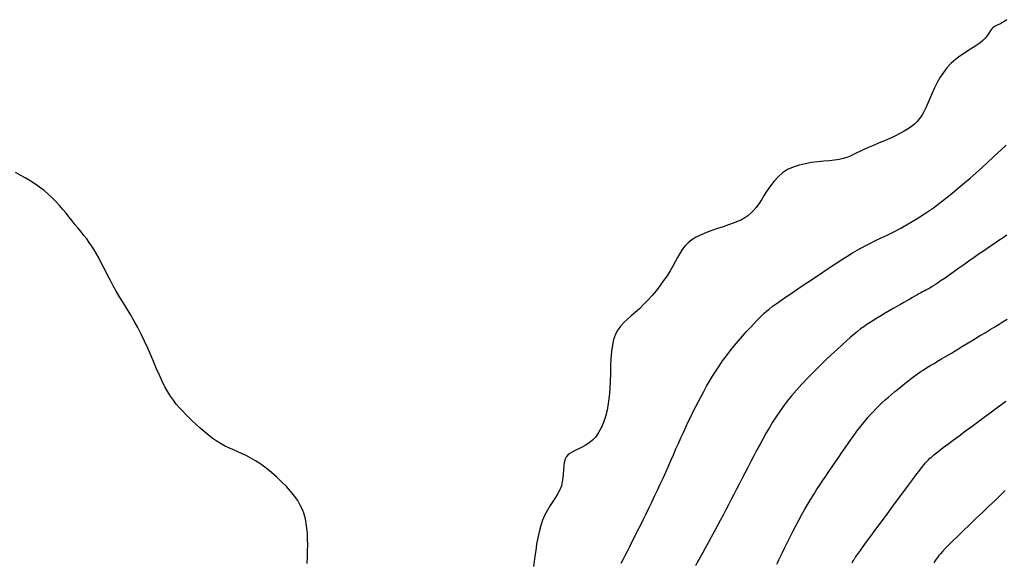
# Model space of a CAD drawing. Header units: millimetres. Extents: x 32690613 to 32693367, y 5343692 to 5344708.
# Tile 278 of 656: x 32692677.32 to 32692688.81, y 5344030.19 to 5344036.52. Entities that reach past the tile are written whole.
import ezdxf

# ---------------------------------------------------------------- set-up
doc = ezdxf.new("R2010")
doc.units = ezdxf.units.MM
doc.header["$LTSCALE"] = 20
for name, color, linetype in [('02-DGM_HL_492.50', 92, 'Continuous'), ('02-DGM_HL_493.00', 102, 'Continuous'), ('02-DGM_HL_493.50', 112, 'Continuous'), ('02-DGM_HL_494.00', 122, 'Continuous'), ('02-DGM_HL_494.50', 132, 'Continuous'), ('02-DGM_HL_495.00', 142, 'Continuous')]:
    doc.layers.add(name, color=color, linetype=linetype)

msp = doc.modelspace()

# ---------------------------------------------------------------- linework, layer by layer
at = {"layer": '02-DGM_HL_492.50', "elevation": 492.5, "flags": 128}
for points in [[(32692688.84, 5344036.523), (32692688.811, 5344036.502), (32692688.784, 5344036.485), (32692688.759, 5344036.472), (32692688.736, 5344036.462), (32692688.715, 5344036.452), (32692688.696, 5344036.442), (32692688.68, 5344036.43), (32692688.666, 5344036.416), (32692688.653, 5344036.398), (32692688.64, 5344036.379), (32692688.626, 5344036.357), (32692688.609, 5344036.333), (32692688.589, 5344036.308), (32692688.563, 5344036.282), (32692688.531, 5344036.254), (32692688.493, 5344036.227), (32692688.448, 5344036.197), (32692688.399, 5344036.166), (32692688.347, 5344036.133), (32692688.294, 5344036.097), (32692688.241, 5344036.057), (32692688.19, 5344036.012), (32692688.143, 5344035.963), (32692688.101, 5344035.909), (32692688.063, 5344035.851), (32692688.029, 5344035.79), (32692687.998, 5344035.728), (32692687.97, 5344035.666), (32692687.944, 5344035.605), (32692687.92, 5344035.548), (32692687.896, 5344035.496), (32692687.872, 5344035.449), (32692687.848, 5344035.407), (32692687.823, 5344035.37), (32692687.795, 5344035.336), (32692687.764, 5344035.305), (32692687.729, 5344035.276), (32692687.689, 5344035.248), (32692687.644, 5344035.221), (32692687.592, 5344035.194), (32692687.536, 5344035.166), (32692687.476, 5344035.138), (32692687.414, 5344035.111), (32692687.353, 5344035.085), (32692687.292, 5344035.059), (32692687.235, 5344035.034), (32692687.182, 5344035.011), (32692687.135, 5344034.989), (32692687.092, 5344034.968), (32692687.052, 5344034.949), (32692687.013, 5344034.932), (32692686.973, 5344034.917), (32692686.931, 5344034.904), (32692686.884, 5344034.893), (32692686.831, 5344034.884), (32692686.771, 5344034.877), (32692686.705, 5344034.871), (32692686.634, 5344034.864), (32692686.562, 5344034.855), (32692686.488, 5344034.843), (32692686.416, 5344034.827), (32692686.347, 5344034.804), (32692686.283, 5344034.774), (32692686.225, 5344034.735), (32692686.173, 5344034.69), (32692686.126, 5344034.639), (32692686.084, 5344034.585), (32692686.045, 5344034.53), (32692686.01, 5344034.475), (32692685.977, 5344034.423), (32692685.946, 5344034.375), (32692685.915, 5344034.333), (32692685.885, 5344034.296), (32692685.853, 5344034.264), (32692685.82, 5344034.236), (32692685.784, 5344034.211), (32692685.744, 5344034.188), (32692685.699, 5344034.167), (32692685.648, 5344034.147), (32692685.592, 5344034.128), (32692685.53, 5344034.107), (32692685.466, 5344034.086), (32692685.4, 5344034.064), (32692685.336, 5344034.04), (32692685.274, 5344034.014), (32692685.216, 5344033.986), (32692685.165, 5344033.955), (32692685.121, 5344033.92), (32692685.085, 5344033.882), (32692685.053, 5344033.84), (32692685.024, 5344033.796), (32692684.997, 5344033.749), (32692684.971, 5344033.699), (32692684.943, 5344033.647), (32692684.911, 5344033.593), (32692684.876, 5344033.536), (32692684.836, 5344033.478), (32692684.793, 5344033.419), (32692684.748, 5344033.361), (32692684.7, 5344033.305), (32692684.652, 5344033.25), (32692684.602, 5344033.199), (32692684.553, 5344033.151), (32692684.505, 5344033.108), (32692684.458, 5344033.068), (32692684.414, 5344033.03), (32692684.373, 5344032.99), (32692684.335, 5344032.949), (32692684.302, 5344032.904), (32692684.274, 5344032.852), (32692684.252, 5344032.793), (32692684.237, 5344032.726), (32692684.227, 5344032.65), (32692684.22, 5344032.569), (32692684.217, 5344032.483), (32692684.214, 5344032.394), (32692684.212, 5344032.305), (32692684.208, 5344032.215), (32692684.201, 5344032.128), (32692684.19, 5344032.045), (32692684.175, 5344031.966), (32692684.157, 5344031.892), (32692684.134, 5344031.824), (32692684.107, 5344031.761), (32692684.077, 5344031.705), (32692684.043, 5344031.657), (32692684.005, 5344031.615), (32692683.964, 5344031.582), (32692683.921, 5344031.555), (32692683.878, 5344031.532), (32692683.835, 5344031.512), (32692683.795, 5344031.494), (32692683.759, 5344031.474), (32692683.727, 5344031.452), (32692683.703, 5344031.426), (32692683.686, 5344031.394), (32692683.676, 5344031.357), (32692683.67, 5344031.316), (32692683.667, 5344031.272), (32692683.664, 5344031.226), (32692683.66, 5344031.178), (32692683.653, 5344031.131), (32692683.642, 5344031.083), (32692683.623, 5344031.038), (32692683.6, 5344030.993), (32692683.572, 5344030.948), (32692683.542, 5344030.901), (32692683.511, 5344030.853), (32692683.479, 5344030.801), (32692683.45, 5344030.745), (32692683.423, 5344030.685), (32692683.401, 5344030.619), (32692683.382, 5344030.548), (32692683.366, 5344030.476), (32692683.353, 5344030.403), (32692683.342, 5344030.331), (32692683.332, 5344030.263), (32692683.323, 5344030.2), (32692683.315, 5344030.144)], [(32692680.673, 5344030.179), (32692680.677, 5344030.253), (32692680.68, 5344030.325), (32692680.681, 5344030.395), (32692680.68, 5344030.463), (32692680.677, 5344030.527), (32692680.672, 5344030.588), (32692680.665, 5344030.645), (32692680.654, 5344030.7), (32692680.639, 5344030.753), (32692680.62, 5344030.806), (32692680.595, 5344030.858), (32692680.564, 5344030.911), (32692680.527, 5344030.964), (32692680.482, 5344031.02), (32692680.432, 5344031.076), (32692680.377, 5344031.132), (32692680.318, 5344031.187), (32692680.257, 5344031.24), (32692680.195, 5344031.289), (32692680.133, 5344031.335), (32692680.073, 5344031.374), (32692680.016, 5344031.408), (32692679.961, 5344031.437), (32692679.908, 5344031.462), (32692679.857, 5344031.485), (32692679.807, 5344031.506), (32692679.759, 5344031.528), (32692679.71, 5344031.551), (32692679.662, 5344031.578), (32692679.614, 5344031.608), (32692679.566, 5344031.641), (32692679.519, 5344031.678), (32692679.472, 5344031.717), (32692679.426, 5344031.757), (32692679.381, 5344031.798), (32692679.338, 5344031.838), (32692679.296, 5344031.879), (32692679.257, 5344031.918), (32692679.219, 5344031.957), (32692679.182, 5344031.997), (32692679.147, 5344032.038), (32692679.113, 5344032.082), (32692679.08, 5344032.13), (32692679.047, 5344032.182), (32692679.015, 5344032.24), (32692678.983, 5344032.304), (32692678.95, 5344032.375), (32692678.917, 5344032.449), (32692678.884, 5344032.527), (32692678.849, 5344032.607), (32692678.814, 5344032.689), (32692678.776, 5344032.771), (32692678.737, 5344032.852), (32692678.697, 5344032.93), (32692678.655, 5344033.007), (32692678.612, 5344033.082), (32692678.569, 5344033.154), (32692678.527, 5344033.224), (32692678.486, 5344033.291), (32692678.447, 5344033.357), (32692678.411, 5344033.419), (32692678.378, 5344033.479), (32692678.348, 5344033.536), (32692678.32, 5344033.591), (32692678.293, 5344033.644), (32692678.268, 5344033.695), (32692678.242, 5344033.744), (32692678.216, 5344033.791), (32692678.19, 5344033.836), (32692678.161, 5344033.88), (32692678.132, 5344033.923), (32692678.101, 5344033.965), (32692678.068, 5344034.006), (32692678.035, 5344034.048), (32692678.001, 5344034.089), (32692677.967, 5344034.131), (32692677.932, 5344034.175), (32692677.896, 5344034.219), (32692677.86, 5344034.264), (32692677.822, 5344034.31), (32692677.783, 5344034.356), (32692677.742, 5344034.401), (32692677.699, 5344034.446), (32692677.653, 5344034.489), (32692677.604, 5344034.531), (32692677.551, 5344034.57), (32692677.496, 5344034.608), (32692677.44, 5344034.644), (32692677.382, 5344034.678), (32692677.326, 5344034.71), (32692677.271, 5344034.741)]]:
    msp.add_lwpolyline(points, dxfattribs=at)
at = {"layer": '02-DGM_HL_493.00', "elevation": 493, "flags": 128}
msp.add_lwpolyline([(32692684.341, 5344030.18), (32692684.363, 5344030.223), (32692684.387, 5344030.27), (32692684.413, 5344030.321), (32692684.441, 5344030.376), (32692684.47, 5344030.434), (32692684.5, 5344030.494), (32692684.531, 5344030.557), (32692684.564, 5344030.622), (32692684.597, 5344030.688), (32692684.63, 5344030.756), (32692684.664, 5344030.824), (32692684.697, 5344030.894), (32692684.731, 5344030.964), (32692684.764, 5344031.034), (32692684.797, 5344031.104), (32692684.829, 5344031.174), (32692684.86, 5344031.243), (32692684.891, 5344031.312), (32692684.921, 5344031.38), (32692684.95, 5344031.447), (32692684.98, 5344031.514), (32692685.009, 5344031.579), (32692685.037, 5344031.643), (32692685.066, 5344031.706), (32692685.095, 5344031.768), (32692685.124, 5344031.829), (32692685.153, 5344031.89), (32692685.182, 5344031.95), (32692685.212, 5344032.009), (32692685.242, 5344032.068), (32692685.273, 5344032.127), (32692685.305, 5344032.186), (32692685.338, 5344032.245), (32692685.371, 5344032.305), (32692685.407, 5344032.364), (32692685.444, 5344032.423), (32692685.483, 5344032.482), (32692685.524, 5344032.542), (32692685.568, 5344032.601), (32692685.614, 5344032.661), (32692685.662, 5344032.72), (32692685.71, 5344032.777), (32692685.758, 5344032.832), (32692685.804, 5344032.884), (32692685.848, 5344032.932), (32692685.888, 5344032.976), (32692685.924, 5344033.014), (32692685.954, 5344033.046), (32692685.982, 5344033.073), (32692686.008, 5344033.098), (32692686.036, 5344033.122), (32692686.066, 5344033.147), (32692686.103, 5344033.175), (32692686.148, 5344033.207), (32692686.203, 5344033.246), (32692686.27, 5344033.292), (32692686.346, 5344033.344), (32692686.43, 5344033.401), (32692686.517, 5344033.46), (32692686.607, 5344033.52), (32692686.695, 5344033.579), (32692686.779, 5344033.634), (32692686.856, 5344033.685), (32692686.925, 5344033.729), (32692686.986, 5344033.768), (32692687.042, 5344033.802), (32692687.094, 5344033.833), (32692687.145, 5344033.861), (32692687.196, 5344033.889), (32692687.25, 5344033.916), (32692687.308, 5344033.945), (32692687.373, 5344033.976), (32692687.444, 5344034.01), (32692687.521, 5344034.048), (32692687.603, 5344034.091), (32692687.691, 5344034.14), (32692687.784, 5344034.195), (32692687.882, 5344034.258), (32692687.984, 5344034.329), (32692688.09, 5344034.408), (32692688.198, 5344034.494), (32692688.306, 5344034.583), (32692688.412, 5344034.674), (32692688.513, 5344034.764), (32692688.608, 5344034.85), (32692688.695, 5344034.929), (32692688.771, 5344035), (32692688.835, 5344035.06)], dxfattribs=at)
at = {"layer": '02-DGM_HL_493.50', "elevation": 493.5, "flags": 128}
msp.add_lwpolyline([(32692688.843, 5344034.01), (32692688.798, 5344033.979), (32692688.748, 5344033.945), (32692688.695, 5344033.909), (32692688.639, 5344033.871), (32692688.58, 5344033.831), (32692688.52, 5344033.79), (32692688.459, 5344033.748), (32692688.399, 5344033.705), (32692688.339, 5344033.663), (32692688.28, 5344033.622), (32692688.224, 5344033.582), (32692688.17, 5344033.544), (32692688.12, 5344033.509), (32692688.075, 5344033.478), (32692688.034, 5344033.45), (32692687.999, 5344033.427), (32692687.969, 5344033.408), (32692687.943, 5344033.392), (32692687.92, 5344033.379), (32692687.898, 5344033.367), (32692687.878, 5344033.356), (32692687.859, 5344033.346), (32692687.838, 5344033.335), (32692687.816, 5344033.323), (32692687.792, 5344033.31), (32692687.767, 5344033.296), (32692687.739, 5344033.28), (32692687.708, 5344033.263), (32692687.675, 5344033.244), (32692687.64, 5344033.224), (32692687.601, 5344033.201), (32692687.559, 5344033.178), (32692687.515, 5344033.152), (32692687.47, 5344033.126), (32692687.423, 5344033.099), (32692687.377, 5344033.072), (32692687.332, 5344033.044), (32692687.288, 5344033.017), (32692687.246, 5344032.991), (32692687.208, 5344032.966), (32692687.171, 5344032.94), (32692687.135, 5344032.914), (32692687.098, 5344032.885), (32692687.06, 5344032.854), (32692687.018, 5344032.818), (32692686.971, 5344032.777), (32692686.919, 5344032.729), (32692686.86, 5344032.675), (32692686.796, 5344032.615), (32692686.727, 5344032.55), (32692686.657, 5344032.482), (32692686.586, 5344032.412), (32692686.516, 5344032.34), (32692686.449, 5344032.27), (32692686.386, 5344032.2), (32692686.329, 5344032.134), (32692686.278, 5344032.07), (32692686.231, 5344032.008), (32692686.187, 5344031.947), (32692686.146, 5344031.886), (32692686.108, 5344031.826), (32692686.071, 5344031.764), (32692686.034, 5344031.701), (32692685.998, 5344031.636), (32692685.961, 5344031.57), (32692685.925, 5344031.502), (32692685.889, 5344031.434), (32692685.853, 5344031.366), (32692685.818, 5344031.298), (32692685.783, 5344031.232), (32692685.75, 5344031.167), (32692685.717, 5344031.104), (32692685.686, 5344031.043), (32692685.655, 5344030.983), (32692685.624, 5344030.923), (32692685.593, 5344030.863), (32692685.561, 5344030.803), (32692685.529, 5344030.742), (32692685.495, 5344030.679), (32692685.461, 5344030.614), (32692685.426, 5344030.548), (32692685.39, 5344030.483), (32692685.355, 5344030.418), (32692685.321, 5344030.356), (32692685.289, 5344030.297), (32692685.259, 5344030.243), (32692685.232, 5344030.195), (32692685.208, 5344030.152)], dxfattribs=at)
at = {"layer": '02-DGM_HL_494.00', "elevation": 494, "flags": 128}
msp.add_lwpolyline([(32692686.156, 5344030.171), (32692686.167, 5344030.193), (32692686.181, 5344030.222), (32692686.199, 5344030.259), (32692686.222, 5344030.305), (32692686.248, 5344030.358), (32692686.277, 5344030.418), (32692686.309, 5344030.482), (32692686.343, 5344030.549), (32692686.378, 5344030.616), (32692686.414, 5344030.684), (32692686.45, 5344030.75), (32692686.485, 5344030.812), (32692686.519, 5344030.871), (32692686.554, 5344030.928), (32692686.588, 5344030.982), (32692686.622, 5344031.036), (32692686.657, 5344031.089), (32692686.692, 5344031.142), (32692686.728, 5344031.196), (32692686.765, 5344031.251), (32692686.803, 5344031.306), (32692686.841, 5344031.362), (32692686.879, 5344031.417), (32692686.916, 5344031.472), (32692686.953, 5344031.526), (32692686.99, 5344031.578), (32692687.025, 5344031.627), (32692687.059, 5344031.675), (32692687.092, 5344031.72), (32692687.124, 5344031.763), (32692687.156, 5344031.804), (32692687.187, 5344031.843), (32692687.219, 5344031.881), (32692687.251, 5344031.917), (32692687.284, 5344031.953), (32692687.318, 5344031.988), (32692687.352, 5344032.021), (32692687.388, 5344032.055), (32692687.423, 5344032.087), (32692687.459, 5344032.118), (32692687.495, 5344032.149), (32692687.53, 5344032.179), (32692687.565, 5344032.207), (32692687.599, 5344032.235), (32692687.632, 5344032.262), (32692687.665, 5344032.288), (32692687.696, 5344032.313), (32692687.726, 5344032.337), (32692687.756, 5344032.359), (32692687.784, 5344032.38), (32692687.812, 5344032.4), (32692687.839, 5344032.418), (32692687.865, 5344032.435), (32692687.893, 5344032.453), (32692687.923, 5344032.471), (32692687.955, 5344032.491), (32692687.992, 5344032.513), (32692688.033, 5344032.537), (32692688.081, 5344032.566), (32692688.134, 5344032.598), (32692688.194, 5344032.633), (32692688.257, 5344032.672), (32692688.323, 5344032.712), (32692688.391, 5344032.752), (32692688.458, 5344032.793), (32692688.524, 5344032.833), (32692688.587, 5344032.871), (32692688.646, 5344032.907), (32692688.701, 5344032.94), (32692688.752, 5344032.972), (32692688.8, 5344033.001), (32692688.844, 5344033.029)], dxfattribs=at)
at = {"layer": '02-DGM_HL_494.50', "elevation": 494.5, "flags": 128}
msp.add_lwpolyline([(32692687.037, 5344030.185), (32692687.046, 5344030.201), (32692687.052, 5344030.213), (32692687.057, 5344030.221), (32692687.06, 5344030.227), (32692687.063, 5344030.233), (32692687.067, 5344030.238), (32692687.072, 5344030.246), (32692687.08, 5344030.257), (32692687.091, 5344030.274), (32692687.109, 5344030.298), (32692687.132, 5344030.331), (32692687.164, 5344030.374), (32692687.204, 5344030.429), (32692687.255, 5344030.498), (32692687.313, 5344030.577), (32692687.377, 5344030.664), (32692687.444, 5344030.755), (32692687.512, 5344030.846), (32692687.577, 5344030.935), (32692687.639, 5344031.018), (32692687.694, 5344031.092), (32692687.74, 5344031.155), (32692687.779, 5344031.207), (32692687.81, 5344031.249), (32692687.836, 5344031.283), (32692687.858, 5344031.311), (32692687.877, 5344031.334), (32692687.894, 5344031.353), (32692687.91, 5344031.371), (32692687.926, 5344031.387), (32692687.944, 5344031.405), (32692687.965, 5344031.423), (32692687.99, 5344031.444), (32692688.02, 5344031.469), (32692688.056, 5344031.497), (32692688.1, 5344031.531), (32692688.153, 5344031.571), (32692688.215, 5344031.617), (32692688.285, 5344031.669), (32692688.36, 5344031.724), (32692688.437, 5344031.781), (32692688.515, 5344031.839), (32692688.591, 5344031.895), (32692688.663, 5344031.948), (32692688.728, 5344031.996), (32692688.784, 5344032.038), (32692688.832, 5344032.073)], dxfattribs=at)
at = {"layer": '02-DGM_HL_495.00', "elevation": 495, "flags": 128}
msp.add_lwpolyline([(32692688.824, 5344031.029), (32692688.768, 5344030.975), (32692688.704, 5344030.914), (32692688.633, 5344030.846), (32692688.558, 5344030.774), (32692688.481, 5344030.701), (32692688.405, 5344030.628), (32692688.333, 5344030.558), (32692688.267, 5344030.494), (32692688.209, 5344030.437), (32692688.161, 5344030.39), (32692688.123, 5344030.351), (32692688.092, 5344030.319), (32692688.068, 5344030.292), (32692688.048, 5344030.269), (32692688.032, 5344030.248), (32692688.018, 5344030.228), (32692688.003, 5344030.206), (32692687.988, 5344030.183)], dxfattribs=at)

doc.saveas('drawing.dxf')
